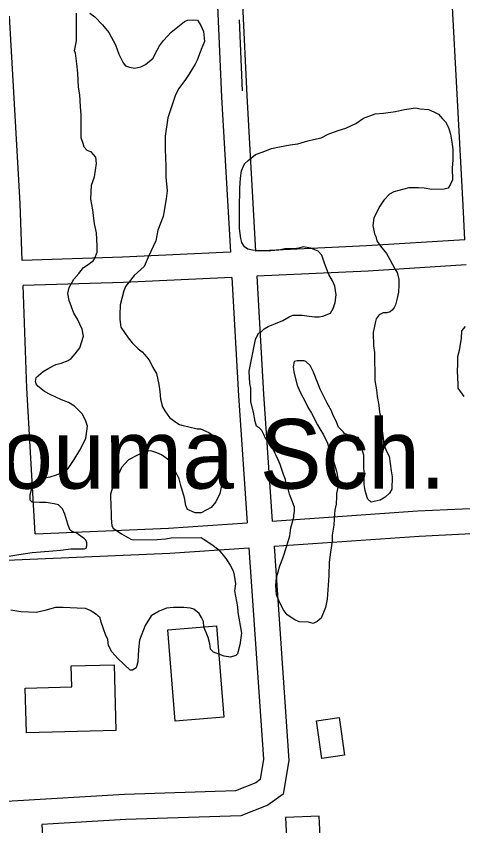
# Model space of a CAD drawing. Extents: x 3313447 to 3351316, y 703786 to 729172.
# Drawn here: x 3333860 to 3334393, y 718699 to 719665 of the extents above; entities that cross this region are included whole.
import ezdxf

# ---------------------------------------------------------------- set-up
doc = ezdxf.new("R2010")
doc.units = 0
for name, color, linetype in [('V-BLDG-IDEN', 7, 'Continuous'), ('V-BLDG-OTLN', 7, 'Continuous'), ('V-ROAD-CNTR', 7, 'Continuous'), ('V-SITE-VEGE', 7, 'Continuous'), ('V-TOPO-SHOR', 7, 'Continuous')]:
    doc.layers.add(name, color=color, linetype=linetype)

msp = doc.modelspace()

# ---------------------------------------------------------------- linework, layer by layer
at = {"layer": 'V-BLDG-OTLN'}
for points in [[(3334049.35, 718824.24), (3334040.54, 718932.9), (3334098.62, 718937.61), (3334107.43, 718828.95)], [(3333978.77, 718812.97), (3333871.82, 718810.17), (3333870.42, 718863.59), (3333926.09, 718865.05), (3333925.43, 718890.09), (3333976.72, 718891.44)], [(3334218.21, 718824.6), (3334245.24, 718828.48), (3334251.73, 718783.3), (3334224.7, 718779.42)], [(3334181.29, 718708.98), (3334183.22, 718669.03), (3334223.17, 718670.96), (3334221.24, 718710.92)]]:
    msp.add_lwpolyline(points, close=True, dxfattribs=at)
at = {"layer": 'V-ROAD-CNTR'}
for points in [[(3334395.32, 719398.46), (3334393.29, 719439.36), (3334379.78, 719691.03)], [(3334100.08, 719677.48), (3334104.95, 719568.73), (3334115.37, 719383.47)], [(3334130.04, 719679.02), (3334134.92, 719570.24), (3334145.34, 719384.87)], [(3333866.89, 719373.66), (3333864.46, 719441.56), (3333851.57, 719665.37)], [(3334395.32, 719398.46), (3334278.08, 719391.07), (3334145.34, 719384.87)], [(3334115.37, 719383.47), (3333986.64, 719377.47), (3333866.89, 719373.66)], [(3334396.81, 719368.49), (3334279.73, 719361.11), (3334147.02, 719354.92)], [(3334117.06, 719353.52), (3333987.81, 719347.49), (3333867.96, 719343.68)], [(3334117.05, 719353.52), (3334125, 719212.12), (3334135.51, 719060.79)], [(3334147.02, 719354.92), (3334154.95, 719214), (3334165.44, 719062.86)], [(3333882.44, 719047.56), (3333872.33, 719221.34), (3333867.96, 719343.68)], [(3334165.44, 719062.86), (3334338.89, 719074.84), (3334410.29, 719078.17)], [(3333882.44, 719047.56), (3334041.63, 719054.3), (3334135.51, 719060.79)], [(3334167.51, 719032.93), (3334340.63, 719044.89), (3334411.03, 719048.18)], [(3334167.51, 719032.93), (3334185.27, 718777.1), (3334178.49, 718737.12), (3334160.23, 718723.97), (3334127.76, 718711.28), (3333990.57, 718706.75), (3333890.32, 718700.76)], [(3333613.28, 719007.04), (3333653.21, 719007.83), (3334043.3, 719024.34), (3334137.58, 719030.86)], [(3334137.58, 719030.86), (3334155.09, 718778.59), (3334150.97, 718754.27), (3334145.77, 718750.53), (3334121.63, 718741.09), (3333989.18, 718736.72), (3333626.35, 718715.03)], [(3333890.32, 718700.76), (3333929.78, 718005.36)]]:
    msp.add_lwpolyline(points, dxfattribs=at)
at = {"layer": 'V-SITE-VEGE'}
for points in [[(3333953.26, 719417.25), (3333951.08, 719434.06), (3333948.91, 719446.66), (3333949.53, 719463.47), (3333952.98, 719473.3), (3333955.7, 719489.43), (3333954.96, 719497.13), (3333949.33, 719503.41), (3333946.52, 719504.09), (3333944.42, 719504.78), (3333940.89, 719508.97), (3333939.47, 719513.17), (3333937.33, 719520.16), (3333937.19, 719547.48), (3333936.44, 719557.29), (3333935.67, 719571.3), (3333934.23, 719580.4), (3333933.44, 719597.21), (3333931.98, 719608.41), (3333930.52, 719621.02), (3333929.1, 719623.81), (3333931.85, 719635.73), (3333931.68, 719668.66)], [(3333947.79, 719668.74), (3333953.42, 719664.57), (3333962.58, 719654.81), (3333970.33, 719645.73), (3333978.11, 719631.06), (3333982.37, 719619.87), (3333987.33, 719609.39), (3333990.15, 719605.9), (3333995.06, 719604.52), (3334001.37, 719603.15), (3334008.37, 719604.59), (3334013.96, 719607.42), (3334023.03, 719615.17), (3334025.11, 719619.39), (3334030.66, 719629.93), (3334035.53, 719636.26), (3334044.59, 719646.11), (3334060.64, 719658.8), (3334064.14, 719660.22), (3334071.14, 719660.95), (3334076.05, 719660.28), (3334080.28, 719654), (3334083.12, 719647), (3334084.58, 719635.1), (3334080.43, 719625.27), (3334075.59, 719612.64), (3334073.51, 719607.72), (3334065.86, 719595.77)], [(3334065.86, 719595.77), (3334061.69, 719589.45), (3334054.04, 719578.9), (3334049.88, 719571.17), (3334045.04, 719557.13), (3334040.9, 719543.8), (3334037.51, 719522.07), (3334037.58, 719506.65), (3334038.39, 719485.64), (3334038.46, 719473.03), (3334039.94, 719456.92), (3334038.59, 719447.11), (3334035.87, 719430.98), (3334035.19, 719426.07), (3334028.96, 719409.93), (3334026.23, 719397.3), (3334017.22, 719377.64), (3334012.37, 719366.41), (3334000.51, 719355.84), (3333990.07, 719342.47), (3333987.99, 719337.56), (3333985.94, 719328.44), (3333983.87, 719320.72), (3333983.23, 719308.81), (3333983.26, 719303.2), (3333984.71, 719294.1), (3333993.18, 719281.54), (3333998.12, 719275.26), (3334005.16, 719268.29), (3334010.08, 719264.81), (3334015.71, 719258.53), (3334019.24, 719253.64), (3334022.78, 719245.95), (3334027.02, 719238.97), (3334029.89, 719225.67), (3334031.33, 719217.27), (3334032.08, 719208.17), (3334034.23, 719199.07), (3334037.06, 719194.18), (3334042.7, 719186.5), (3334049.03, 719181.63), (3334054.65, 719178.16), (3334058.86, 719176.78), (3334065.87, 719175.41), (3334075.7, 719172.66), (3334079.9, 719172.68), (3334089.73, 719168.52), (3334094.65, 719165.05), (3334097.47, 719161.56), (3334101.73, 719151.07), (3334104.58, 719141.28), (3334104.64, 719130.07), (3334106.09, 719120.26), (3334106.14, 719110.46), (3334102.71, 719095.73), (3334097.85, 719085.9), (3334092.29, 719078.86), (3334080.41, 719072.49), (3334073.4, 719072.46), (3334064.27, 719076.62), (3334062.15, 719081.51), (3334060.7, 719090.61), (3334056.42, 719105.3), (3334054.28, 719113), (3334049.33, 719122.78), (3334047.19, 719129.08), (3334042.96, 719134.66), (3334033.12, 719141.62), (3334027.5, 719144.39), (3334020.48, 719146.46), (3334012.78, 719145.72), (3334004.39, 719141.47), (3333993.91, 719135.82), (3333985.55, 719126.66), (3333982.08, 719119.64), (3333977.22, 719110.51), (3333972.4, 719095.07), (3333972.48, 719078.96), (3333973.21, 719074.06), (3333973.25, 719066.35), (3333973.99, 719057.24), (3333975.41, 719054.45), (3333985.25, 719047.49), (3333996.49, 719041.25), (3333999.3, 719040.56), (3334028.02, 719040.7), (3334037.83, 719041.45), (3334044.82, 719042.89), (3334080.55, 719043.07), (3334084.07, 719040.99), (3334093.21, 719034.73), (3334101.64, 719028.46), (3334110.1, 719018), (3334115.05, 719010.32), (3334118.58, 719003.33), (3334120.01, 718998.43), (3334121.47, 718987.93), (3334120.11, 718979.51), (3334123.71, 718960.62), (3334124.44, 718953.61), (3334128.77, 718929.11)], [(3334170.47, 718995.18), (3334174.6, 719009.21), (3334178.06, 719018.34), (3334182.89, 719033.08), (3334186.33, 719045), (3334187.69, 719054.82), (3334191.13, 719067.45), (3334191.12, 719069.55), (3334191.79, 719074.46), (3334191.77, 719079.36), (3334188.92, 719087.75), (3334186.08, 719094.74), (3334184.66, 719099.64), (3334184.65, 719101.74), (3334182.54, 719103.14), (3334181.09, 719112.23), (3334178.96, 719118.53), (3334177.54, 719122.03), (3334174.69, 719130.42), (3334172.56, 719136.01), (3334165.49, 719149.99), (3334161.96, 719155.58), (3334157.73, 719160.46), (3334154.9, 719166.75), (3334152.77, 719170.94), (3334149.96, 719173.73), (3334146.44, 719175.82), (3334145.01, 719181.41), (3334142.85, 719192.61), (3334139.99, 719205.21), (3334139.91, 719221.32), (3334138.48, 719226.92), (3334137.7, 719241.63), (3334145.22, 719279.5), (3334146.61, 719282.31), (3334149.38, 719287.22), (3334151.48, 719287.94), (3334155.67, 719292.16), (3334160.56, 719294.99), (3334178.04, 719302.08), (3334185.72, 719306.33), (3334189.91, 719308.45), (3334201.12, 719308.5), (3334209.54, 719307.15), (3334215.85, 719306.48), (3334221.45, 719306.51), (3334225.65, 719307.23), (3334234.74, 719310.78), (3334238.21, 719316.4), (3334240.28, 719323.41), (3334241.64, 719332.53), (3334240.18, 719343.03), (3334237.35, 719349.32), (3334233.11, 719357.01), (3334230.27, 719364), (3334227.43, 719371.69), (3334224.58, 719380.08), (3334220.35, 719384.97), (3334216.15, 719386.35), (3334211.23, 719388.42), (3334202.12, 719389.78), (3334197.22, 719388.35), (3334191.62, 719387.62), (3334180.41, 719387.57), (3334173.41, 719386.13), (3334163.6, 719385.38), (3334148.19, 719385.31), (3334141.88, 719385.97), (3334136.27, 719387.35), (3334132.05, 719390.13), (3334129.23, 719395.02), (3334127.8, 719399.92), (3334126.34, 719411.82), (3334126.2, 719440.54), (3334126.83, 719453.86), (3334126.8, 719460.16), (3334127.44, 719472.08), (3334128.8, 719480.49), (3334132.26, 719488.92), (3334136.44, 719493.14), (3334145.51, 719500.19), (3334153.21, 719503.03), (3334164.39, 719507.29), (3334174.19, 719509.44), (3334186.79, 719511.61), (3334195.89, 719513.05), (3334207.78, 719516.62), (3334214.78, 719518.05), (3334223.88, 719520.2), (3334232.26, 719524.45), (3334244.15, 719528.71), (3334253.25, 719531.56), (3334265.13, 719537.22), (3334274.21, 719543.58), (3334288.19, 719548.55), (3334298, 719549.3), (3334312.7, 719551.47), (3334323.2, 719553.63), (3334336.5, 719555.8), (3334342.11, 719554.43), (3334351.92, 719553.78)], [(3334351.92, 719553.78), (3334358.24, 719551), (3334363.86, 719548.23), (3334368.79, 719542.65), (3334372.31, 719539.16), (3334375.85, 719532.18), (3334377.99, 719524.48), (3334380.15, 719512.58), (3334380.89, 719505.58), (3334380.95, 719493.67), (3334380.29, 719483.86), (3334380.37, 719469.85), (3334378.29, 719464.93), (3334375.51, 719460.01), (3334370.61, 719458.59), (3334355.9, 719458.51), (3334346.79, 719459.87), (3334339.78, 719460.53), (3334328.57, 719460.48), (3334310.38, 719455.48), (3334305.49, 719452.66), (3334298.52, 719445.61), (3334293.65, 719438.58), (3334286.71, 719424.54), (3334285.36, 719415.42), (3334287.51, 719405.62), (3334288.93, 719402.13), (3334290.35, 719397.23), (3334294.59, 719390.95), (3334301.64, 719381.87), (3334305.88, 719374.89), (3334312.24, 719363.01), (3334314.36, 719359.52)], [(3333850.87, 719020.9), (3333862.77, 719023.06), (3333878.87, 719025.24), (3333888.68, 719025.99), (3333903.38, 719027.46), (3333912.48, 719028.21), (3333925.09, 719029.68), (3333941.2, 719029.76), (3333943.3, 719030.47), (3333943.98, 719033.28), (3333943.97, 719036.78), (3333943.25, 719039.58), (3333941.14, 719041.67), (3333931.3, 719048.62), (3333927.08, 719050), (3333924.27, 719052.09), (3333922.86, 719054.89), (3333921.44, 719059.08), (3333917.87, 719070.97), (3333915.04, 719077.27), (3333910.11, 719082.15), (3333905.2, 719083.52), (3333895.38, 719084.88), (3333887.68, 719084.84), (3333878.57, 719085.49), (3333876.45, 719087.58), (3333876.42, 719094.59), (3333878.48, 719101.6), (3333880.56, 719107.22), (3333884.04, 719111.44), (3333888.94, 719113.57), (3333900.13, 719115.73), (3333907.83, 719117.87), (3333914.12, 719120.7), (3333921.8, 719125.64), (3333928.75, 719136.19), (3333935.7, 719147.43), (3333942.64, 719161.48), (3333944.67, 719176.2), (3333942.53, 719183.2), (3333938.29, 719190.88), (3333929.13, 719199.94), (3333922.11, 719204.11), (3333913.68, 719207.57), (3333900.34, 719213.81), (3333893.31, 719217.28), (3333885.58, 719223.55), (3333883.46, 719226.34), (3333882.75, 719229.14), (3333883.42, 719234.04), (3333891.8, 719241.09), (3333898.78, 719245.33), (3333907.17, 719249.58), (3333913.46, 719251.01), (3333921.85, 719254.55), (3333925.35, 719256.67), (3333930.22, 719262.3), (3333935.79, 719269.34), (3333939.92, 719283.37), (3333938.48, 719291.77), (3333932.81, 719303.65), (3333928.58, 719310.64), (3333922.9, 719326.02), (3333921.45, 719334.42), (3333922.82, 719341.43), (3333928.37, 719351.27), (3333934.64, 719358.31), (3333940.21, 719365.34), (3333944.4, 719368.17), (3333951.38, 719373.1), (3333953.47, 719376.62), (3333956.23, 719383.64), (3333956.2, 719391.35), (3333955.42, 719406.76), (3333953.26, 719417.25)], [(3334314.36, 719359.52), (3334316.51, 719351.12), (3334316.54, 719344.82), (3334315.89, 719335.71), (3334314.52, 719328.69), (3334312.46, 719320.97), (3334311.07, 719317.46), (3334308.99, 719314.65), (3334306.19, 719312.54), (3334302, 719311.11), (3334297.79, 719311.09), (3334292.9, 719308.96), (3334289.42, 719304.05), (3334288.04, 719299.14), (3334286, 719287.91), (3334286.08, 719271.8), (3334287.52, 719264.1), (3334287.69, 719230.47), (3334289.85, 719219.28), (3334290.59, 719211.57), (3334292.74, 719201.07), (3334293.48, 719192.67), (3334295.64, 719182.17), (3334296.38, 719173.77), (3334297.84, 719161.86), (3334298.58, 719154.16), (3334301.42, 719147.17), (3334304.96, 719140.18), (3334307.15, 719122.68), (3334308.58, 719115.68), (3334307.96, 719100.96), (3334305.18, 719096.05), (3334300.3, 719091.11), (3334294.01, 719087.58), (3334283.52, 719085.43), (3334279.29, 719088.91), (3334278.58, 719091.01), (3334276.44, 719099.4), (3334275, 719106.4), (3334274.83, 719141.43), (3334268.42, 719162.42), (3334262.81, 719162.39), (3334251.58, 719167.24), (3334250.17, 719169.33), (3334244.53, 719174.91), (3334241.7, 719181.9), (3334238.16, 719188.89), (3334236.03, 719194.48), (3334231.08, 719203.57), (3334222.58, 719220.34), (3334219.75, 719227.33), (3334214.78, 719240.62), (3334210.53, 719248.3), (3334205.6, 719253.18), (3334203.5, 719253.87), (3334195.09, 719253.83), (3334191.59, 719253.11), (3334190.22, 719246.8), (3334190.95, 719240.49), (3334195.24, 719225.1), (3334198.78, 719216.71), (3334205.15, 719204.84), (3334207.98, 719198.54), (3334212.22, 719191.56), (3334219.3, 719177.58), (3334222.12, 719172.69), (3334226.36, 719165.71), (3334231.32, 719155.93), (3334232.75, 719150.33), (3334234.88, 719144.03), (3334236.29, 719141.24), (3334239.14, 719131.44), (3334241.99, 719122.35), (3334244.15, 719111.85), (3334244.18, 719104.85), (3334242.13, 719095.73), (3334242.15, 719091.53), (3334241.49, 719083.11), (3334240.12, 719076.1), (3334239.48, 719064.89), (3334238.81, 719057.88), (3334236.77, 719045.96), (3334236.81, 719038.95), (3334234.77, 719025.63), (3334233.43, 719013.71), (3334232.81, 718997.59), (3334232.17, 718986.38), (3334230.85, 718969.56), (3334228.8, 718959.74), (3334223.96, 718947.11), (3334219.08, 718942.88), (3334214.19, 718940.75), (3334208.57, 718942.12), (3334197.36, 718942.77), (3334192.45, 718944.85), (3334183.3, 718951.11), (3334178.37, 718957.39), (3334173.41, 718967.87), (3334170.57, 718974.86), (3334169.82, 718986.07), (3334170.47, 718995.18)], [(3334394.28, 719211.39), (3334387.22, 719221.17), (3334387.2, 719226.07), (3334386.42, 719241.48), (3334387.08, 719249.89), (3334387.03, 719259), (3334389.1, 719266.71), (3334391.12, 719280.73), (3334391.78, 719289.85), (3334395.96, 719294.77)], [(3334128.77, 718929.11), (3334126.74, 718915.09), (3334123.99, 718904.57), (3334121.9, 718902.46), (3334115.6, 718900.32), (3334107.89, 718901.69), (3334095.25, 718906.53), (3334091.73, 718910.01), (3334091, 718916.31), (3334088.86, 718924.01), (3334083.89, 718936.6), (3334083.16, 718942.9), (3334081.03, 718947.79), (3334078.21, 718952.68), (3334071.88, 718957.55), (3334067.67, 718958.93), (3334059.96, 718959.59), (3334047.35, 718959.53), (3334038.94, 718958.79), (3334030.55, 718955.24), (3334020.77, 718949.59), (3334013.82, 718938.34), (3334006.91, 718920.79), (3334005.56, 718909.58), (3334004.94, 718894.86), (3334002.87, 718887.84), (3333998.68, 718885.02), (3333995.88, 718885.01), (3333981.09, 718898.95), (3333974.05, 718906.62), (3333969.81, 718914.3), (3333969.07, 718921.31), (3333966.23, 718927.6), (3333961.26, 718942.28), (3333959.83, 718947.18), (3333954.2, 718952.06), (3333947.88, 718956.23), (3333942.26, 718958.3), (3333932.45, 718958.95), (3333915.63, 718959.57), (3333906.52, 718959.52), (3333893.93, 718955.96), (3333883.43, 718953.8), (3333865.21, 718954.41), (3333853.29, 718956.45)]]:
    msp.add_lwpolyline(points, dxfattribs=at)
at = {"layer": 'V-TOPO-SHOR'}
msp.add_line((3334129.76, 719576.05), (3334126.34, 719660.74), dxfattribs=at)

# ---------------------------------------------------------------- texts
at = {"layer": 'V-BLDG-IDEN'}
msp.add_text('Istrouma Sch.', height=82.9998, dxfattribs=at).set_placement((3333687.81, 719101.54))

doc.saveas('drawing.dxf')
